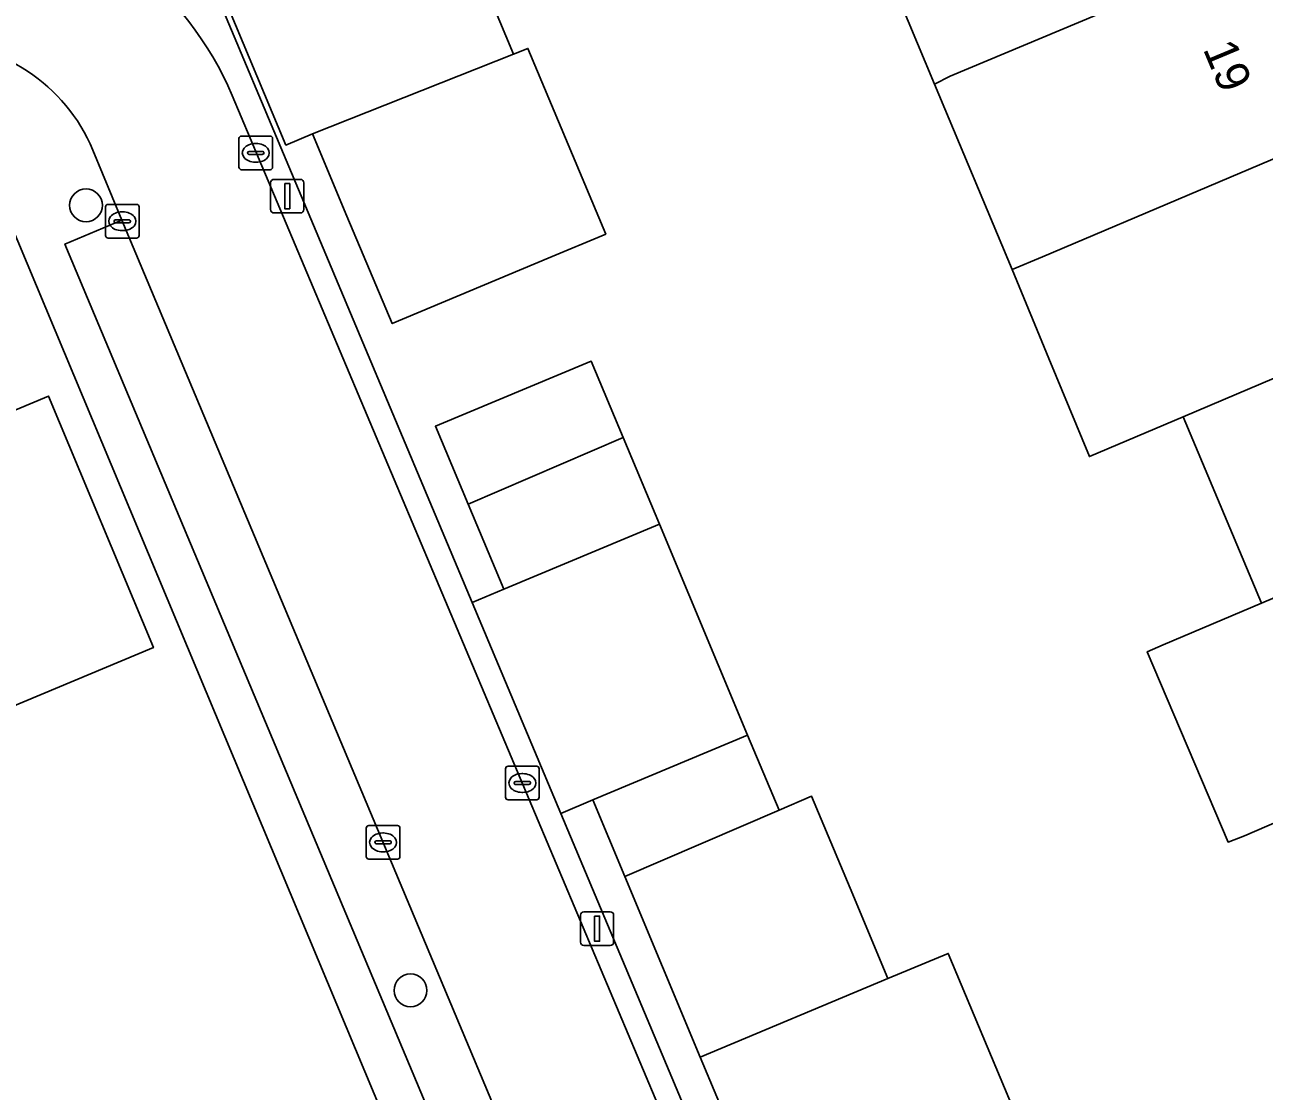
# Model space of a CAD drawing. Extents: x 157767 to 159172, y 387839 to 389425.
# Drawn here: x 158940.73 to 158977.62, y 388318.82 to 388350.56 of the extents above; entities that cross this region are included whole.
import ezdxf

# ---------------------------------------------------------------- set-up
doc = ezdxf.new("R2010")
doc.units = 0
for name, color, linetype in [('IMGEO_Boom', 7, 'Continuous'), ('IMGEO_Erf', 7, 'Continuous'), ('IMGEO_Kolk', 7, 'Continuous'), ('IMGEO_Lichtmast', 7, 'Continuous'), ('IMGEO_Pand', 7, 'Continuous'), ('IMGEO_Pand_nummerreeks', 7, 'Continuous'), ('IMGEO_Parkeervlak_open', 7, 'Continuous'), ('IMGEO_Rijbaan_lokaal_open', 7, 'Continuous'), ('IMGEO_Voetpad_open', 7, 'Continuous')]:
    doc.layers.add(name, color=color, linetype=linetype)

msp = doc.modelspace()

# ---------------------------------------------------------------- linework, layer by layer
at = {"layer": 'IMGEO_Boom'}
for centre in [(158942.549, 388345.187), (158952.209, 388321.819)]:
    msp.add_circle(centre, 0.489, dxfattribs=at)
at = {"layer": 'IMGEO_Erf'}
for points in [[(158978.732, 388327.157), (158977.032, 388326.417), (158976.547, 388326.232), (158974.14, 388331.9), (158974.618, 388332.103), (158977.538, 388333.343), (158975.212, 388338.895), (158972.421, 388337.71), (158971.216, 388340.631), (158970.124, 388343.276), (158967.813, 388348.795), (158965.504, 388354.31), (158965.134, 388355.196), (158963.202, 388359.807), (158960.772, 388365.609), (158960.843, 388365.638), (158961.524, 388365.924), (158963.538, 388366.767), (158970.957, 388369.874), (158973.336, 388364.195), (158975.676, 388358.608), (158977.981, 388353.103)], [(158952.961, 388355.221), (158955.278, 388349.69), (158955.704, 388349.859), (158958.02, 388344.33), (158956.305, 388343.612), (158951.665, 388341.668), (158950.316, 388344.868), (158949.292, 388347.313), (158948.498, 388346.98), (158945.496, 388354.147)], [(158945.329, 388354.091), (158954.045, 388333.364), (158954.985, 388333.759), (158953.923, 388336.294), (158952.953, 388338.611), (158957.586, 388340.551), (158958.539, 388338.276), (158959.618, 388335.699), (158962.246, 388329.418), (158963.182, 388327.182), (158964.147, 388327.596), (158965.293, 388324.857), (158966.418, 388322.168), (158968.217, 388322.921), (158970.537, 388317.377)], [(158951.129, 388318.735), (158939.674, 388346.116)], [(158901.859, 388324.21), (158907.514, 388326.569), (158907.943, 388325.538), (158913.563, 388327.883), (158919.09, 388330.189), (158924.628, 388332.499), (158930.175, 388334.813), (158935.703, 388337.119), (158941.435, 388339.51), (158944.558, 388332.024), (158938.836, 388329.637), (158933.316, 388327.334), (158934.913, 388323.532), (158929.36, 388321.214), (158923.816, 388318.9), (158918.027, 388316.484), (158917.785, 388317.063), (158912.497, 388314.857), (158911.852, 388316.403), (158906.154, 388313.974)], [(158963.024, 388314.607), (158960.837, 388319.832), (158958.586, 388325.21), (158957.633, 388327.486), (158956.685, 388327.087), (158972.447, 388289.604)]]:
    msp.add_lwpolyline(points, dxfattribs=at)
at = {"layer": 'IMGEO_Kolk'}
for p, q in [((158947.177, 388347.248), (158948.029, 388347.248)), ((158947.102, 388346.322), (158947.102, 388347.174)), ((158947.59, 388347.028), (158947.615, 388347.028)), ((158948.103, 388347.174), (158948.103, 388346.322)), ((158947.361, 388346.742), (158947.361, 388346.754)), ((158947.799, 388346.705), (158947.401, 388346.705)), ((158947.404, 388346.791), (158947.802, 388346.791)), ((158947.845, 388346.754), (158947.845, 388346.742)), ((158948.029, 388346.248), (158947.177, 388346.248)), ((158947.613, 388346.468), (158947.588, 388346.468)), ((158943.129, 388344.287), (158943.129, 388345.139)), ((158943.204, 388345.213), (158944.056, 388345.213)), ((158944.13, 388345.139), (158944.13, 388344.287)), ((158943.388, 388344.707), (158943.388, 388344.719)), ((158943.826, 388344.67), (158943.428, 388344.67)), ((158943.431, 388344.756), (158943.829, 388344.756)), ((158943.617, 388344.993), (158943.642, 388344.993)), ((158943.872, 388344.719), (158943.872, 388344.707)), ((158943.64, 388344.433), (158943.615, 388344.433)), ((158944.056, 388344.213), (158943.204, 388344.213)), ((158955.039, 388327.566), (158955.039, 388328.418)), ((158955.114, 388328.492), (158955.966, 388328.492)), ((158956.04, 388328.418), (158956.04, 388327.566)), ((158955.341, 388328.035), (158955.739, 388328.035)), ((158955.527, 388328.272), (158955.552, 388328.272)), ((158955.298, 388327.986), (158955.298, 388327.998)), ((158955.736, 388327.949), (158955.338, 388327.949)), ((158955.55, 388327.712), (158955.525, 388327.712)), ((158955.782, 388327.998), (158955.782, 388327.986)), ((158955.966, 388327.492), (158955.114, 388327.492)), ((158950.893, 388325.798), (158950.893, 388326.65)), ((158950.968, 388326.724), (158951.82, 388326.724)), ((158951.894, 388326.65), (158951.894, 388325.798)), ((158951.152, 388326.218), (158951.152, 388326.23)), ((158951.59, 388326.181), (158951.192, 388326.181)), ((158951.195, 388326.267), (158951.593, 388326.267)), ((158951.381, 388326.504), (158951.406, 388326.504)), ((158951.636, 388326.23), (158951.636, 388326.218)), ((158951.404, 388325.944), (158951.379, 388325.944)), ((158951.82, 388325.724), (158950.968, 388325.724))]:
    msp.add_line(p, q, dxfattribs=at)
for points in [[(158947.177, 388347.248), (158948.029, 388347.248)], [(158947.102, 388346.322), (158947.102, 388347.174)], [(158948.103, 388347.174), (158948.103, 388346.322)], [(158948.029, 388346.248), (158947.177, 388346.248)], [(158943.129, 388344.287), (158943.129, 388345.139)], [(158943.204, 388345.213), (158944.056, 388345.213)], [(158944.13, 388345.139), (158944.13, 388344.287)], [(158944.056, 388344.213), (158943.204, 388344.213)], [(158955.039, 388327.566), (158955.039, 388328.418)], [(158955.114, 388328.492), (158955.966, 388328.492)], [(158956.04, 388328.418), (158956.04, 388327.566)], [(158955.966, 388327.492), (158955.114, 388327.492)], [(158950.893, 388325.798), (158950.893, 388326.65)], [(158950.968, 388326.724), (158951.82, 388326.724)], [(158951.894, 388326.65), (158951.894, 388325.798)], [(158951.82, 388325.724), (158950.968, 388325.724)]]:
    msp.add_lwpolyline(points, dxfattribs=at)
for centre, radius, start, end in [((158947.179, 388347.172), 0.0765, 91.552, 178.448), ((158947.179, 388347.172), 0.0765, 91.552, 178.448), ((158948.027, 388347.172), 0.0765, 1.552, 88.448), ((158948.027, 388347.172), 0.0765, 1.552, 88.448), ((158947.401, 388346.751), 0.0403, 85.8775, 175.7526), ((158947.398, 388346.741), 0.0366, 178.938, 274.7102), ((158947.802, 388346.748), 0.043, 264.8664, 352.4533), ((158947.806, 388346.753), 0.0386, 1.7309, 96.639), ((158947.179, 388346.324), 0.0765, 181.552, 268.448), ((158947.179, 388346.324), 0.0765, 181.552, 268.448), ((158948.027, 388346.324), 0.0765, 271.552, 358.448), ((158948.027, 388346.324), 0.0765, 271.552, 358.448), ((158943.206, 388345.137), 0.0765, 91.552, 178.448), ((158943.206, 388345.137), 0.0765, 91.552, 178.448), ((158944.054, 388345.137), 0.0765, 1.552, 88.448), ((158944.054, 388345.137), 0.0765, 1.552, 88.448), ((158943.428, 388344.716), 0.0403, 85.8775, 175.7526), ((158943.425, 388344.706), 0.0366, 178.938, 274.7102), ((158943.829, 388344.713), 0.043, 264.8664, 352.4533), ((158943.833, 388344.718), 0.0386, 1.7309, 96.639), ((158943.206, 388344.289), 0.0765, 181.552, 268.448), ((158943.206, 388344.289), 0.0765, 181.552, 268.448), ((158944.054, 388344.289), 0.0765, 271.552, 358.448), ((158944.054, 388344.289), 0.0765, 271.552, 358.448), ((158955.116, 388328.416), 0.0765, 91.552, 178.448), ((158955.116, 388328.416), 0.0765, 91.552, 178.448), ((158955.964, 388328.416), 0.0765, 1.552, 88.448), ((158955.964, 388328.416), 0.0765, 1.552, 88.448), ((158955.338, 388327.995), 0.0403, 85.8775, 175.7526), ((158955.743, 388327.997), 0.0386, 1.7309, 96.639), ((158955.335, 388327.985), 0.0366, 178.938, 274.7102), ((158955.739, 388327.992), 0.043, 264.8664, 352.4533), ((158955.116, 388327.568), 0.0765, 181.552, 268.448), ((158955.116, 388327.568), 0.0765, 181.552, 268.448), ((158955.964, 388327.568), 0.0765, 271.552, 358.448), ((158955.964, 388327.568), 0.0765, 271.552, 358.448), ((158950.97, 388326.648), 0.0765, 91.552, 178.448), ((158950.97, 388326.648), 0.0765, 91.552, 178.448), ((158951.818, 388326.648), 0.0765, 1.552, 88.448), ((158951.818, 388326.648), 0.0765, 1.552, 88.448), ((158951.192, 388326.227), 0.0403, 85.8775, 175.7526), ((158951.189, 388326.217), 0.0366, 178.938, 274.7102), ((158951.593, 388326.224), 0.043, 264.8664, 352.4533), ((158951.597, 388326.229), 0.0386, 1.7309, 96.639), ((158950.97, 388325.8), 0.0765, 181.552, 268.448), ((158950.97, 388325.8), 0.0765, 181.552, 268.448), ((158951.818, 388325.8), 0.0765, 271.552, 358.448), ((158951.818, 388325.8), 0.0765, 271.552, 358.448)]:
    msp.add_arc(centre, radius, start, end, dxfattribs=at)
for centre, major_axis, ratio, start_param, end_param in [((158947.589, 388346.748), (-0.387, 0.002), 0.722429, 4.712389, 7.853982), ((158947.614, 388346.748), (-0.39, 0.002), 0.717154, 1.570796, 4.712389), ((158943.616, 388344.713), (-0.387, 0.002), 0.722429, 4.712389, 7.853982), ((158943.641, 388344.713), (-0.39, 0.002), 0.717154, 1.570796, 4.712389), ((158955.526, 388327.992), (-0.387, 0.002), 0.722429, 4.712389, 7.853982), ((158955.551, 388327.992), (-0.39, 0.002), 0.717154, 1.570796, 4.712389), ((158951.38, 388326.224), (-0.387, 0.002), 0.722429, 4.712389, 7.853982), ((158951.405, 388326.224), (-0.39, 0.002), 0.717154, 1.570796, 4.712389)]:
    msp.add_ellipse(centre, major_axis=major_axis, ratio=ratio, start_param=start_param, end_param=end_param, dxfattribs=at)
at = {"layer": 'IMGEO_Lichtmast'}
for p, q in [((158948.046, 388345.06), (158948.046, 388345.86)), ((158948.046, 388345.86), (158948.046, 388345.06)), ((158948.146, 388345.96), (158948.936, 388345.96)), ((158948.936, 388345.96), (158948.146, 388345.96)), ((158949.036, 388345.86), (158949.036, 388345.06)), ((158949.036, 388345.06), (158949.036, 388345.86)), ((158948.936, 388344.96), (158948.146, 388344.96)), ((158948.146, 388344.96), (158948.936, 388344.96)), ((158957.267, 388323.256), (158957.267, 388324.056)), ((158957.267, 388324.056), (158957.267, 388323.256)), ((158957.367, 388324.156), (158958.157, 388324.156)), ((158958.157, 388324.156), (158957.367, 388324.156)), ((158958.257, 388324.056), (158958.257, 388323.256)), ((158958.257, 388323.256), (158958.257, 388324.056)), ((158958.157, 388323.156), (158957.367, 388323.156)), ((158957.367, 388323.156), (158958.157, 388323.156))]:
    msp.add_line(p, q, dxfattribs=at)
for points in [[(158948.466, 388345.835), (158948.616, 388345.835), (158948.616, 388345.085), (158948.466, 388345.085), (158948.466, 388345.835)], [(158957.687, 388324.031), (158957.837, 388324.031), (158957.837, 388323.281), (158957.687, 388323.281), (158957.687, 388324.031)]]:
    msp.add_lwpolyline(points, dxfattribs=at)
for centre, start, end in [((158948.146, 388345.86), 90, 180), ((158948.146, 388345.86), 90, 180), ((158948.936, 388345.86), 0, 90), ((158948.936, 388345.86), 360, 90), ((158948.146, 388345.06), 180, 270), ((158948.146, 388345.06), 180, 270), ((158948.936, 388345.06), 270, 0), ((158948.936, 388345.06), 270, 0), ((158957.367, 388324.056), 90, 180), ((158957.367, 388324.056), 90, 180), ((158958.157, 388324.056), 0, 90), ((158958.157, 388324.056), 360, 90), ((158957.367, 388323.256), 180, 270), ((158957.367, 388323.256), 180, 270), ((158958.157, 388323.256), 270, 0), ((158958.157, 388323.256), 270, 0)]:
    msp.add_arc(centre, 0.1, start, end, dxfattribs=at)
at = {"layer": 'IMGEO_Pand'}
for points in [[(158975.676, 388358.608), (158968.244, 388355.47), (158965.975, 388354.508), (158965.504, 388354.31), (158967.813, 388348.795), (158968.27, 388349.03), (158977.981, 388353.103)], [(158952.961, 388355.221), (158952.229, 388356.968), (158945.496, 388354.147), (158948.498, 388346.98), (158949.292, 388347.313), (158955.278, 388349.69)], [(158977.981, 388353.103), (158968.27, 388349.03), (158967.813, 388348.795), (158970.124, 388343.276), (158971.021, 388343.656), (158980.293, 388347.582)], [(158955.704, 388349.859), (158955.278, 388349.69), (158949.292, 388347.313), (158950.316, 388344.868), (158951.665, 388341.668), (158956.305, 388343.612), (158958.02, 388344.33)], [(158980.293, 388347.582), (158971.021, 388343.656), (158970.124, 388343.276), (158971.216, 388340.631), (158972.421, 388337.71), (158975.212, 388338.895), (158982.615, 388342.039)], [(158977.538, 388333.343), (158984.941, 388336.486), (158982.615, 388342.039), (158975.212, 388338.895)], [(158953.923, 388336.294), (158958.539, 388338.276), (158957.586, 388340.551), (158952.953, 388338.611)], [(158935.703, 388337.119), (158938.836, 388329.637), (158944.558, 388332.024), (158941.435, 388339.51)], [(158953.923, 388336.294), (158954.985, 388333.759), (158959.618, 388335.699), (158958.539, 388338.276)], [(158984.941, 388336.486), (158977.538, 388333.343), (158974.618, 388332.103), (158974.14, 388331.9), (158976.547, 388326.232), (158977.032, 388326.417), (158978.732, 388327.157), (158987.324, 388330.794), (158987.241, 388330.994)], [(158963.182, 388327.182), (158962.246, 388329.418), (158957.633, 388327.486), (158958.586, 388325.21)], [(158963.182, 388327.182), (158958.586, 388325.21), (158960.837, 388319.832), (158966.418, 388322.168), (158965.293, 388324.857), (158964.147, 388327.596)], [(158968.217, 388322.921), (158966.418, 388322.168), (158960.837, 388319.832), (158963.024, 388314.607), (158963.158, 388314.288), (158970.537, 388317.377)]]:
    msp.add_lwpolyline(points, close=True, dxfattribs=at)
at = {"layer": 'IMGEO_Parkeervlak_open'}
for points in [[(158943.62, 388344.748), (158941.921, 388344.033), (158953.268, 388316.995), (158954.967, 388317.708)], [(158959.618, 388335.699), (158954.985, 388333.759), (158954.045, 388333.364), (158956.685, 388327.087), (158957.633, 388327.486), (158962.246, 388329.418)]]:
    msp.add_lwpolyline(points, close=True, dxfattribs=at)
at = {"layer": 'IMGEO_Rijbaan_lokaal_open'}
for points in [[(158971.545, 388290.031), (158946.899, 388348.46)], [(158942.751, 388346.832), (158943.62, 388344.748), (158954.967, 388317.708), (158956.132, 388314.933), (158967.052, 388288.911), (158967.393, 388288.106)]]:
    msp.add_lwpolyline(points, dxfattribs=at)
for centre, radius, start, end in [((158937.74, 388344.566), 9.952, 23.0354, 81.3555), ((158937.948, 388344.832), 5.203, 22.6112, 90.6421)]:
    msp.add_arc(centre, radius, start, end, dxfattribs=at)
at = {"layer": 'IMGEO_Voetpad_open'}
for points in [[(158969.999, 388279.816), (158970.909, 388277.747), (158972.744, 388276.742), (159000, 388288.123), (159005.037, 388290.226), (159003.117, 388294.738), (159006.541, 388296.138), (159005.739, 388297.968), (159000, 388295.581), (158981.261, 388287.789), (158974.373, 388284.924), (158972.601, 388289.236), (158979.48, 388292.115), (158979.328, 388292.484), (158977.437, 388291.693), (158973.299, 388289.96), (158972.447, 388289.604), (158956.685, 388327.087), (158954.045, 388333.364), (158945.329, 388354.091), (158945.496, 388354.147), (158952.229, 388356.968)], [(158946.899, 388348.46), (158971.545, 388290.031)], [(158967.393, 388288.106), (158967.052, 388288.911), (158965.354, 388288.197), (158954.433, 388314.22), (158953.268, 388316.995), (158941.921, 388344.033), (158943.62, 388344.748), (158942.751, 388346.832)], [(158939.674, 388346.116), (158951.129, 388318.735), (158951.632, 388317.532), (158953.599, 388312.83), (158964.69, 388286.679)]]:
    msp.add_lwpolyline(points, dxfattribs=at)
for centre, radius, start, end in [((158937.74, 388344.566), 9.952, 23.0354, 81.3555), ((158937.948, 388344.832), 5.203, 22.6112, 90.6421)]:
    msp.add_arc(centre, radius, start, end, dxfattribs=at)

# ---------------------------------------------------------------- texts
at = {"layer": 'IMGEO_Pand_nummerreeks'}
msp.add_text('19', height=1, rotation=292.7233, dxfattribs=at).set_placement((158975.79, 388349.846))

doc.saveas('drawing.dxf')
